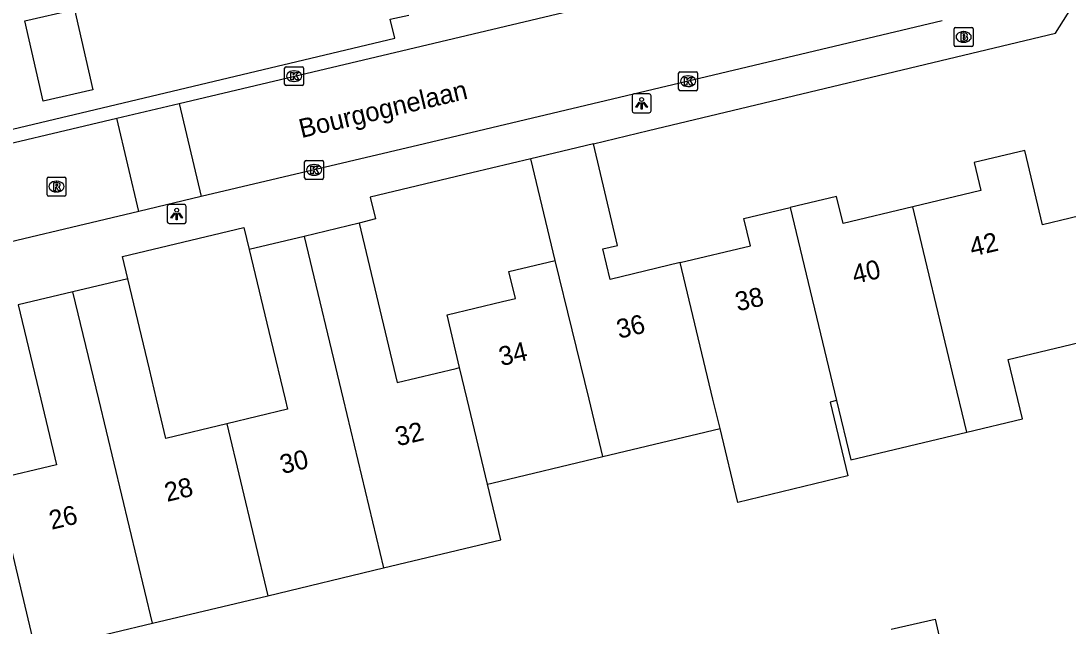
# Model space of a CAD drawing. Extents: x 158461 to 159795, y 387220 to 388672.
# Drawn here: x 159503.4 to 159558.7, y 388238 to 388270 of the extents above; entities that cross this region are included whole.
import ezdxf

# ---------------------------------------------------------------- set-up
doc = ezdxf.new("R2010")
doc.units = 0
for name, color, linetype in [('IMGEO_Brandkraan', 7, 'Continuous'), ('IMGEO_Kolk', 7, 'Continuous'), ('IMGEO_Lichtpunt', 7, 'Continuous'), ('IMGEO_Openbare_ruimte_label', 7, 'Continuous'), ('IMGEO_Pand', 7, 'Continuous'), ('IMGEO_Pand_nummerreeks', 7, 'Continuous'), ('IMGEO_Rijbaan_lokaal_open', 7, 'Continuous'), ('IMGEO_Rioolput', 7, 'Continuous'), ('IMGEO_Voetpad_open', 7, 'Continuous')]:
    doc.layers.add(name, color=color, linetype=linetype)

msp = doc.modelspace()

# ---------------------------------------------------------------- linework, layer by layer
at = {"layer": 'IMGEO_Brandkraan'}
for p, q in [((159552.649, 388268.68), (159552.649, 388269.532)), ((159552.724, 388269.606), (159553.576, 388269.606)), ((159553.65, 388269.532), (159553.65, 388268.68)), ((159553.137, 388269.386), (159553.162, 388269.386)), ((159553.576, 388268.606), (159552.724, 388268.606)), ((159553.16, 388268.826), (159553.135, 388268.826))]:
    msp.add_line(p, q, dxfattribs=at)
for points in [[(159552.649, 388268.68), (159552.649, 388269.532)], [(159552.724, 388269.606), (159553.576, 388269.606)], [(159553.65, 388269.532), (159553.65, 388268.68)], [(159552.997, 388269.306), (159552.997, 388268.906), (159553.21, 388268.906)], [(159553.228, 388269.306), (159552.997, 388269.306)], [(159553.176, 388269.225), (159553.122, 388269.225), (159553.122, 388269.149)], [(159553.122, 388269.149), (159553.175, 388269.149)], [(159553.184, 388269.073), (159553.122, 388269.073), (159553.122, 388268.992)], [(159553.122, 388268.992), (159553.184, 388268.992)], [(159553.576, 388268.606), (159552.724, 388268.606)]]:
    msp.add_lwpolyline(points, dxfattribs=at)
for centre, radius, start, end in [((159552.726, 388269.53), 0.0765, 91.552, 178.448), ((159552.726, 388269.53), 0.0765, 91.552, 178.448), ((159553.574, 388269.53), 0.0765, 1.552, 88.448), ((159553.574, 388269.53), 0.0765, 1.552, 88.448), ((159553.177, 388269.187), 0.0379, 267.8285, 90.9355), ((159553.185, 388269.032), 0.0404, 269.8759, 90.5077), ((159553.216, 388269.157), 0.251, 268.6676, 293.5347), ((159553.232, 388269.161), 0.145, 59.4692, 91.5367), ((159553.257, 388269.208), 0.0922, 285.5137, 58.1501), ((159553.262, 388269.016), 0.105, 301.3115, 78.989), ((159552.726, 388268.682), 0.0765, 181.552, 268.448), ((159552.726, 388268.682), 0.0765, 181.552, 268.448), ((159553.574, 388268.682), 0.0765, 271.552, 358.448), ((159553.574, 388268.682), 0.0765, 271.552, 358.448)]:
    msp.add_arc(centre, radius, start, end, dxfattribs=at)
for centre, major_axis, ratio, start_param, end_param in [((159553.136, 388269.106), (-0.387, 0.002), 0.722429, 4.712389, 7.853982), ((159553.161, 388269.106), (-0.39, 0.002), 0.717154, 1.570796, 4.712389)]:
    msp.add_ellipse(centre, major_axis=major_axis, ratio=ratio, start_param=start_param, end_param=end_param, dxfattribs=at)
at = {"layer": 'IMGEO_Kolk'}
for p, q in [((159517.33, 388266.611), (159517.33, 388267.463)), ((159517.405, 388267.537), (159518.257, 388267.537)), ((159517.818, 388267.317), (159517.843, 388267.317)), ((159518.331, 388267.463), (159518.331, 388266.611)), ((159538.186, 388267.271), (159539.038, 388267.271)), ((159517.841, 388266.757), (159517.816, 388266.757)), ((159538.111, 388266.345), (159538.111, 388267.197)), ((159538.599, 388267.051), (159538.624, 388267.051)), ((159539.112, 388267.197), (159539.112, 388266.345)), ((159518.257, 388266.537), (159517.405, 388266.537)), ((159539.038, 388266.271), (159538.186, 388266.271)), ((159538.622, 388266.491), (159538.597, 388266.491)), ((159518.386, 388261.666), (159518.386, 388262.518)), ((159518.461, 388262.592), (159519.313, 388262.592)), ((159518.874, 388262.372), (159518.899, 388262.372)), ((159519.387, 388262.518), (159519.387, 388261.666)), ((159518.897, 388261.812), (159518.872, 388261.812)), ((159519.313, 388261.592), (159518.461, 388261.592))]:
    msp.add_line(p, q, dxfattribs=at)
for points in [[(159517.33, 388266.611), (159517.33, 388267.463)], [(159517.405, 388267.537), (159518.257, 388267.537)], [(159518.331, 388267.463), (159518.331, 388266.611)], [(159538.186, 388267.271), (159539.038, 388267.271)], [(159517.651, 388267.237), (159517.774, 388267.237), (159517.774, 388267.086), (159517.904, 388267.237), (159518.068, 388267.237), (159517.922, 388267.086), (159518.075, 388266.837), (159517.923, 388266.837), (159517.838, 388267.001), (159517.774, 388266.934), (159517.774, 388266.837), (159517.651, 388266.837), (159517.651, 388267.237)], [(159538.111, 388266.345), (159538.111, 388267.197)], [(159538.432, 388266.971), (159538.555, 388266.971), (159538.555, 388266.82), (159538.685, 388266.971), (159538.849, 388266.971), (159538.703, 388266.82), (159538.856, 388266.571), (159538.704, 388266.571), (159538.619, 388266.735), (159538.555, 388266.668), (159538.555, 388266.571), (159538.432, 388266.571), (159538.432, 388266.971)], [(159539.112, 388267.197), (159539.112, 388266.345)], [(159518.257, 388266.537), (159517.405, 388266.537)], [(159539.038, 388266.271), (159538.186, 388266.271)], [(159518.386, 388261.666), (159518.386, 388262.518)], [(159518.461, 388262.592), (159519.313, 388262.592)], [(159518.707, 388262.292), (159518.83, 388262.292), (159518.83, 388262.141), (159518.96, 388262.292), (159519.124, 388262.292), (159518.978, 388262.141), (159519.131, 388261.892), (159518.979, 388261.892), (159518.894, 388262.056), (159518.83, 388261.989), (159518.83, 388261.892), (159518.707, 388261.892), (159518.707, 388262.292)], [(159519.387, 388262.518), (159519.387, 388261.666)], [(159519.313, 388261.592), (159518.461, 388261.592)]]:
    msp.add_lwpolyline(points, dxfattribs=at)
for centre, start, end in [((159517.407, 388267.461), 91.552, 178.448), ((159517.407, 388267.461), 91.552, 178.448), ((159518.255, 388267.461), 1.552, 88.448), ((159518.255, 388267.461), 1.552, 88.448), ((159538.188, 388267.195), 91.552, 178.448), ((159538.188, 388267.195), 91.552, 178.448), ((159539.036, 388267.195), 1.552, 88.448), ((159539.036, 388267.195), 1.552, 88.448), ((159517.407, 388266.613), 181.552, 268.448), ((159517.407, 388266.613), 181.552, 268.448), ((159518.255, 388266.613), 271.552, 358.448), ((159518.255, 388266.613), 271.552, 358.448), ((159538.188, 388266.347), 181.552, 268.448), ((159538.188, 388266.347), 181.552, 268.448), ((159539.036, 388266.347), 271.552, 358.448), ((159539.036, 388266.347), 271.552, 358.448), ((159518.463, 388262.516), 91.552, 178.448), ((159518.463, 388262.516), 91.552, 178.448), ((159519.311, 388262.516), 1.552, 88.448), ((159519.311, 388262.516), 1.552, 88.448), ((159518.463, 388261.668), 181.552, 268.448), ((159518.463, 388261.668), 181.552, 268.448), ((159519.311, 388261.668), 271.552, 358.448), ((159519.311, 388261.668), 271.552, 358.448)]:
    msp.add_arc(centre, 0.0765, start, end, dxfattribs=at)
for centre, major_axis, ratio, start_param, end_param in [((159517.817, 388267.037), (-0.387, 0.002), 0.722429, 4.712389, 7.853982), ((159517.842, 388267.037), (-0.39, 0.002), 0.717154, 1.570796, 4.712389), ((159538.598, 388266.771), (-0.387, 0.002), 0.722429, 4.712389, 7.853982), ((159538.623, 388266.771), (-0.39, 0.002), 0.717154, 1.570796, 4.712389), ((159518.873, 388262.092), (-0.387, 0.002), 0.722429, 4.712389, 7.853982), ((159518.898, 388262.092), (-0.39, 0.002), 0.717154, 1.570796, 4.712389)]:
    msp.add_ellipse(centre, major_axis=major_axis, ratio=ratio, start_param=start_param, end_param=end_param, dxfattribs=at)
at = {"layer": 'IMGEO_Lichtpunt'}
for p, q in [((159535.662, 388266.008), (159535.662, 388265.201)), ((159535.662, 388266.008), (159535.662, 388265.201)), ((159536.564, 388266.103), (159535.756, 388266.103)), ((159536.564, 388266.103), (159535.756, 388266.103)), ((159536.658, 388265.201), (159536.658, 388266.008)), ((159536.658, 388265.201), (159536.658, 388266.008)), ((159535.756, 388265.107), (159536.564, 388265.107)), ((159535.756, 388265.107), (159536.564, 388265.107)), ((159511.14, 388260.167), (159511.14, 388259.36)), ((159511.14, 388260.167), (159511.14, 388259.36)), ((159512.042, 388260.262), (159511.234, 388260.262)), ((159512.042, 388260.262), (159511.234, 388260.262)), ((159512.136, 388259.36), (159512.136, 388260.167)), ((159512.136, 388259.36), (159512.136, 388260.167)), ((159511.234, 388259.266), (159512.042, 388259.266)), ((159511.234, 388259.266), (159512.042, 388259.266))]:
    msp.add_line(p, q, dxfattribs=at)
for points in [[(159536.036, 388265.672), (159536.075, 388265.644), (159535.887, 388265.382), (159535.849, 388265.409), (159536.036, 388265.672)], [(159536.138, 388265.624), (159536.185, 388265.624), (159536.185, 388265.302), (159536.138, 388265.302), (159536.138, 388265.624)], [(159536.248, 388265.644), (159536.286, 388265.671), (159536.473, 388265.409), (159536.434, 388265.381), (159536.248, 388265.644)], [(159511.514, 388259.831), (159511.553, 388259.803), (159511.365, 388259.541), (159511.327, 388259.568), (159511.514, 388259.831)], [(159511.616, 388259.783), (159511.663, 388259.783), (159511.663, 388259.461), (159511.616, 388259.461), (159511.616, 388259.783)], [(159511.726, 388259.803), (159511.764, 388259.83), (159511.951, 388259.568), (159511.912, 388259.54), (159511.726, 388259.803)]]:
    msp.add_lwpolyline(points, dxfattribs=at)
for centre in [(159536.161, 388265.806), (159511.639, 388259.965)]:
    msp.add_circle(centre, 0.0994, dxfattribs=at)
for centre, start, end in [((159535.756, 388266.008), 90, 180), ((159535.756, 388266.008), 90, 180), ((159536.564, 388266.008), 0, 90), ((159536.564, 388266.008), 0, 90), ((159535.756, 388265.201), 180, 270), ((159535.756, 388265.201), 180, 270), ((159536.564, 388265.201), 270, 0), ((159536.564, 388265.201), 270, 360), ((159511.234, 388260.167), 90, 180), ((159511.234, 388260.167), 90, 180), ((159512.042, 388260.167), 0, 90), ((159512.042, 388260.167), 0, 90), ((159511.234, 388259.36), 180, 270), ((159511.234, 388259.36), 180, 270), ((159512.042, 388259.36), 270, 0), ((159512.042, 388259.36), 270, 360)]:
    msp.add_arc(centre, 0.0946, start, end, dxfattribs=at)
at = {"layer": 'IMGEO_Pand'}
for points in [[(159507.206, 388266.31), (159504.598, 388265.717), (159503.633, 388269.959), (159506.242, 388270.552), (159507.206, 388266.31)], [(159533.623, 388263.471), (159530.312, 388262.68)], [(159538.202, 388257.198), (159534.501, 388256.312), (159534.117, 388257.919), (159534.896, 388258.106), (159533.623, 388263.471)], [(159560.227, 388259.889), (159557.308, 388259.19), (159556.369, 388263.115), (159553.707, 388262.478), (159554.06, 388261.002), (159550.471, 388260.143)], [(159531.596, 388257.315), (159530.312, 388262.68)], [(159550.471, 388260.143), (159546.79, 388259.261), (159546.446, 388260.697), (159544.001, 388260.112)], [(159538.202, 388257.198), (159541.904, 388258.085), (159541.559, 388259.527), (159544.001, 388260.112)], [(159544.001, 388260.112), (159546.441, 388249.924)], [(159553.317, 388248.262), (159552.568, 388251.391), (159550.471, 388260.143)], [(159521.259, 388259.28), (159518.36, 388258.586)], [(159521.259, 388259.28), (159523.271, 388250.877), (159526.381, 388251.621), (159526.562, 388251.664)], [(159518.36, 388258.586), (159515.462, 388257.892)], [(159518.36, 388258.586), (159520.417, 388250), (159522.553, 388241.089)], [(159515.462, 388257.892), (159516.603, 388253.127), (159517.352, 388250), (159517.481, 388249.461), (159514.275, 388248.693)], [(159526.562, 388251.664), (159525.897, 388254.44), (159528.826, 388255.141), (159529.506, 388255.304), (159529.164, 388256.733), (159531.596, 388257.315)], [(159534.119, 388246.974), (159533.394, 388250), (159531.596, 388257.315)], [(159540.298, 388248.453), (159539.927, 388250), (159538.202, 388257.198)], [(159509.055, 388256.349), (159506.168, 388255.658)], [(159514.275, 388248.693), (159511.072, 388247.926), (159510.575, 388250), (159510.196, 388251.584), (159509.055, 388256.349)], [(159506.168, 388255.658), (159503.28, 388254.966)], [(159510.362, 388238.17), (159507.525, 388250), (159506.168, 388255.658)], [(159503.28, 388254.966), (159504.469, 388250), (159505.299, 388246.534), (159502.028, 388245.751), (159504.197, 388236.694), (159510.362, 388238.17)], [(159553.317, 388248.262), (159556.253, 388248.965), (159555.504, 388252.094), (159561.736, 388253.586)], [(159528.036, 388245.517), (159526.961, 388250), (159526.562, 388251.664)], [(159546.441, 388249.924), (159546.108, 388249.844), (159547.043, 388245.942), (159541.233, 388244.55), (159540.298, 388248.453)], [(159546.441, 388249.924), (159547.191, 388246.794), (159553.317, 388248.262)], [(159514.275, 388248.693), (159516.446, 388239.627)], [(159534.119, 388246.974), (159540.298, 388248.453)], [(159528.036, 388245.517), (159528.256, 388245.57), (159534.119, 388246.974)], [(159522.553, 388241.089), (159528.742, 388242.571), (159528.036, 388245.517)], [(159516.446, 388239.627), (159522.553, 388241.089)], [(159510.362, 388238.17), (159516.446, 388239.627)], [(159549.33, 388237.862), (159551.65, 388238.391), (159552.645, 388234.026)]]:
    msp.add_lwpolyline(points, dxfattribs=at)
at = {"layer": 'IMGEO_Rijbaan_lokaal_open'}
for points in [[(159511.769, 388265.6), (159522.832, 388268.224), (159550.787, 388274.859)], [(159552.008, 388269.951), (159524.704, 388263.467), (159512.933, 388260.681)], [(159508.481, 388264.82), (159511.769, 388265.6)], [(159511.769, 388265.6), (159512.933, 388260.681)], [(159488.572, 388260.103), (159490.26, 388260.498), (159500, 388262.808), (159508.481, 388264.82)], [(159509.644, 388259.902), (159508.481, 388264.82)], [(159512.933, 388260.681), (159509.644, 388259.902)], [(159509.644, 388259.902), (159500, 388257.619), (159480.201, 388252.935), (159467.544, 388250), (159464.987, 388249.407), (159464.106, 388249.196)]]:
    msp.add_lwpolyline(points, dxfattribs=at)
at = {"layer": 'IMGEO_Rioolput'}
for p, q in [((159504.798, 388260.785), (159504.798, 388261.637)), ((159504.873, 388261.711), (159505.725, 388261.711)), ((159505.286, 388261.491), (159505.311, 388261.491)), ((159505.799, 388261.637), (159505.799, 388260.785)), ((159505.725, 388260.711), (159504.873, 388260.711)), ((159505.309, 388260.931), (159505.284, 388260.931))]:
    msp.add_line(p, q, dxfattribs=at)
for points in [[(159504.798, 388260.785), (159504.798, 388261.637)], [(159504.873, 388261.711), (159505.725, 388261.711)], [(159505.387, 388261.409), (159505.135, 388261.411), (159505.135, 388261.011)], [(159505.313, 388261.33), (159505.259, 388261.33), (159505.259, 388261.249)], [(159505.259, 388261.249), (159505.311, 388261.249)], [(159505.799, 388261.637), (159505.799, 388260.785)], [(159505.725, 388260.711), (159504.873, 388260.711)], [(159505.135, 388261.011), (159505.259, 388261.011), (159505.259, 388261.173), (159505.27, 388261.173)], [(159505.317, 388261.144), (159505.388, 388261.011), (159505.528, 388261.011), (159505.463, 388261.137)]]:
    msp.add_lwpolyline(points, dxfattribs=at)
for centre, radius, start, end in [((159504.875, 388261.635), 0.0765, 91.552, 178.448), ((159504.875, 388261.635), 0.0765, 91.552, 178.448), ((159505.295, 388261.438), 0.19, 274.7715, 282.9687), ((159505.319, 388261.234), 0.0964, 77.0061, 93.1865), ((159505.333, 388261.291), 0.0378, 276.6634, 79.6772), ((159505.386, 388261.299), 0.109, 350.3612, 89.416), ((159505.384, 388261.299), 0.112, 277.5842, 350.9817), ((159505.368, 388261.084), 0.108, 29.5134, 73.7905), ((159505.723, 388261.635), 0.0765, 1.552, 88.448), ((159505.723, 388261.635), 0.0765, 1.552, 88.448), ((159504.875, 388260.787), 0.0765, 181.552, 268.448), ((159504.875, 388260.787), 0.0765, 181.552, 268.448), ((159505.269, 388261.12), 0.0533, 26.0293, 88.6989), ((159505.723, 388260.787), 0.0765, 271.552, 358.448), ((159505.723, 388260.787), 0.0765, 271.552, 358.448)]:
    msp.add_arc(centre, radius, start, end, dxfattribs=at)
for centre, major_axis, ratio, start_param, end_param in [((159505.285, 388261.211), (-0.387, 0.002), 0.722429, 4.712389, 7.853982), ((159505.31, 388261.211), (-0.39, 0.002), 0.717154, 1.570796, 4.712389)]:
    msp.add_ellipse(centre, major_axis=major_axis, ratio=ratio, start_param=start_param, end_param=end_param, dxfattribs=at)
at = {"layer": 'IMGEO_Voetpad_open'}
for points in [[(159533.623, 388263.471), (159536.53, 388264.165), (159557.997, 388269.297), (159560.976, 388274.051), (159562.35, 388276.243), (159563.013, 388277.301)], [(159488.416, 388260.769), (159500, 388263.529), (159523.144, 388269.043), (159522.907, 388270.043), (159523.89, 388270.249)], [(159530.312, 388262.68), (159527.2, 388261.936), (159521.846, 388260.656), (159522.131, 388259.505), (159521.259, 388259.28)], [(159509.055, 388256.349), (159508.776, 388257.517), (159515.183, 388259.06), (159515.462, 388257.892)]]:
    msp.add_lwpolyline(points, dxfattribs=at)

# ---------------------------------------------------------------- texts
at = {"layer": 'IMGEO_Openbare_ruimte_label'}
msp.add_text('Bourgognelaan', height=1, rotation=13.3553, dxfattribs=at).set_placement((159518.22, 388263.766))
at = {"layer": 'IMGEO_Pand_nummerreeks'}
for s, rotation, p in [('42', 13.0832, (159553.597, 388257.51)), ('40', 13.0832, (159547.393, 388256.068)), ('38', 13.0462, (159541.227, 388254.624)), ('36', 13.0832, (159534.969, 388253.18)), ('34', 13.0806, (159528.759, 388251.736)), ('32', 13.5505, (159523.299, 388247.504)), ('30', 13.552, (159517.217, 388246.038)), ('28', 13.552, (159511.129, 388244.571)), ('26', 13.552, (159505.038, 388243.102))]:
    msp.add_text(s, height=1, rotation=rotation, dxfattribs=at).set_placement(p)

doc.saveas('drawing.dxf')
